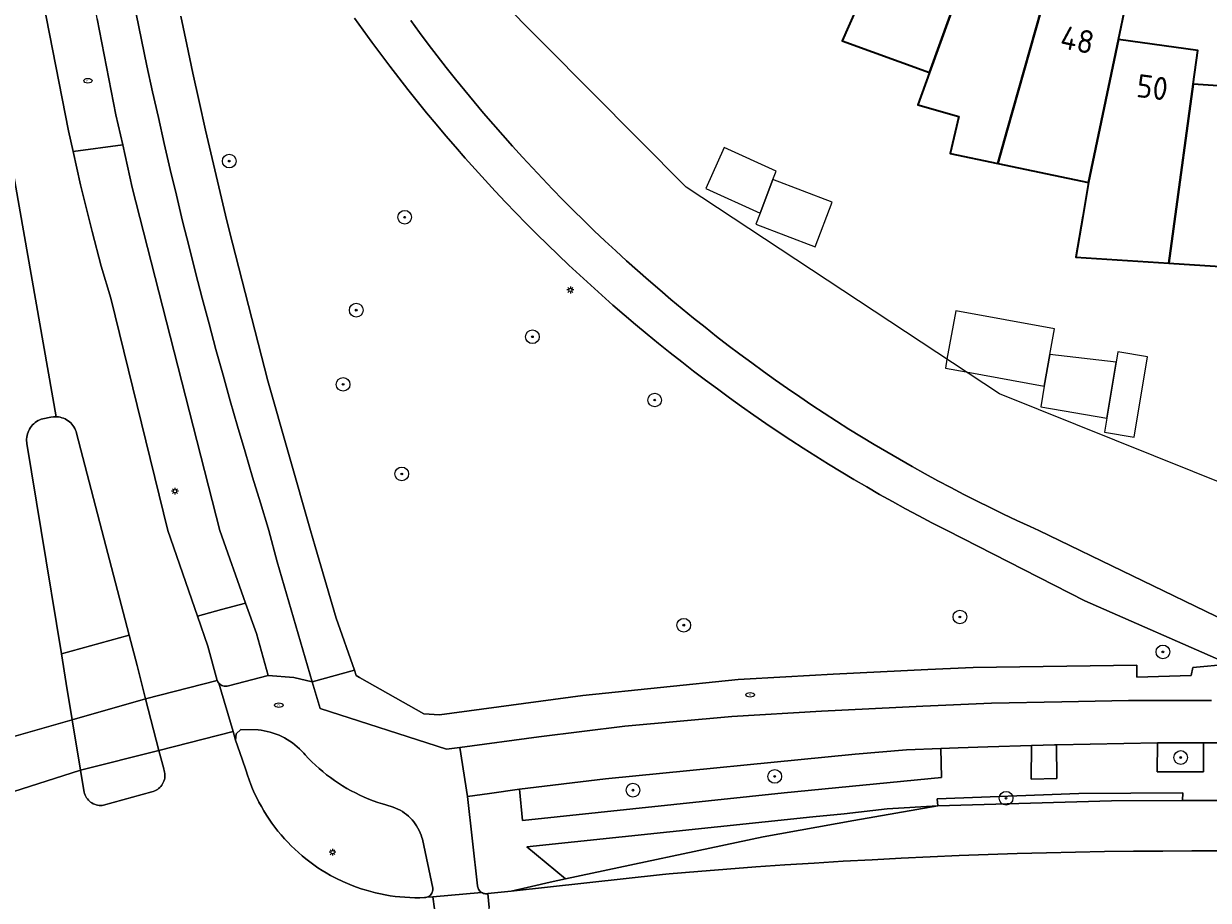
# Model space of a CAD drawing. Header units: metres. Extents: x 152610 to 160096, y 456114 to 462495.
# Tile 508 of 656: x 158073 to 158143, y 460478 to 460530. Entities that reach past the tile are written whole.
import ezdxf
from ezdxf.enums import TextEntityAlignment as Align

# ---------------------------------------------------------------- set-up
doc = ezdxf.new("R2010")
doc.units = ezdxf.units.M
doc.header["$LTSCALE"] = 0.5
doc.layers.get('0').update_dxf_attribs({"linetype": 'CONTINUOUS'})
for name, color, linetype, lineweight in [('B-PV-GR-BOOM-S', 251, 'CONTINUOUS', 25), ('B-PV-IE-MEUBILAIR-S', 251, 'CONTINUOUS', 25), ('B-PV-OG-BEBOUWING-GV', 6, 'CONTINUOUS', 35), ('B-PV-OG-BEBOUWING-T18', 1, 'CONTINUOUS', 18), ('B-PV-OG-BEBOUWING_OVERBOUWING-GV', 251, 'CONTINUOUS', 18), ('B-PV-OG-BEBOUWING_SCHUUR-GV', 251, 'CONTINUOUS', 18), ('B-PV-OG-TERREIN_BEGROEID-GV', 251, 'CONTINUOUS', 18), ('B-PV-VH-GESLOTENVERHARDING_ASFALT-GV', 251, 'CONTINUOUS', 18), ('B-PV-VH-OPENVERHARDING_BETONSTRAATSTEEN-GV', 251, 'CONTINUOUS', 18), ('B-PV-VH-OPENVERHARDING_TEGEL-GV', 251, 'CONTINUOUS', 18)]:
    doc.layers.add(name, color=color, linetype=linetype, lineweight=lineweight)
doc.styles.add('NLCS-ISO', font='NLCS-ISO.ttf')
doc.styles.add('NLCS-ISO-M750-T18', font='NLCS-ISO.ttf', dxfattribs={"height": 1.35})

# ---------------------------------------------------------------- blocks, each defined once
blk = doc.blocks.new('SIE-MEUBILAIR_PAAL_LICHTMAST-SO')
for points in [[(-0.62, 0), (-1, 0)], [(-0.71, 0.71), (-0.44, 0.44)], [(0, 1), (0, 0.62)], [(0.44, 0.44), (0.71, 0.71)], [(1, 0), (0.62, 0)], [(-0.71, -0.71), (-0.44, -0.44)], [(0, -0.62), (0, -1)], [(0.44, -0.44), (0.71, -0.71)]]:
    blk.add_lwpolyline(points)
blk.add_circle((0, 0), 0.5)
blk = doc.blocks.new('SIE-MEUBILAIR_PUT_RIOOLPUT-SO')
blk.add_ellipse((0, 0), major_axis=(1.25, 0), ratio=0.54)
at = {"style": 'NLCS-ISO'}
blk.add_text('ri', height=0.75, dxfattribs=at).set_placement((-0.04, 0.07), align=Align.MIDDLE_CENTER)
blk = doc.blocks.new('SGR-BOOM_GBKN-SO')
at = {"linetype": 'ByBlock', "lineweight": 18}
h = blk.add_hatch(color=0, dxfattribs=at)
h.dxf.hatch_style = 1
edge = h.paths.add_edge_path()
edge.add_arc((0, 0), 0.25, 0, 360)
at = {"color": 0, "linetype": 'ByBlock', "lineweight": 18}
for radius in [2, 0.25]:
    blk.add_circle((0, 0), radius, dxfattribs=at)
at = {"color": 0, "linetype": 'ByBlock', "lineweight": 18, "style": 'NLCS-ISO'}
blk.add_attdef('SOORT', (2.5, 0), '', height=1.5, dxfattribs=at)

msp = doc.modelspace()

# ---------------------------------------------------------------- linework, layer by layer
at = {"layer": 'B-PV-OG-BEBOUWING-GV', "flags": 128}
for points in [[(158130.025, 460536.704), (158125.615, 460538.293), (158122.17, 460530.487), (158121.352, 460528.635), (158126.457, 460526.796), (158129.348, 460534.823)], [(158128.169, 460524.214), (158127.656, 460522.052), (158130.443, 460521.466), (158130.994, 460523.415), (158133.315, 460531.624), (158133.859, 460533.547), (158129.348, 460534.823), (158126.457, 460526.796), (158125.771, 460524.892)], [(158137.904, 460530.667), (158133.315, 460531.624), (158130.994, 460523.415), (158130.443, 460521.466), (158135.756, 460520.359), (158137.496, 460528.711)], [(158140.449, 460515.637), (158140.722, 460517.645), (158141.871, 460526.097), (158142.141, 460528.078), (158137.496, 460528.711), (158135.756, 460520.359), (158135.411, 460518.367), (158134.999, 460515.991)], [(158146.549, 460525.792), (158141.871, 460526.097), (158140.722, 460517.645), (158140.449, 460515.637), (158145.864, 460515.285), (158146.419, 460523.798)]]:
    msp.add_lwpolyline(points, close=True, dxfattribs=at)
at = {"layer": 'B-PV-OG-BEBOUWING_OVERBOUWING-GV', "flags": 128}
for points in [[(158133.155, 460508.449), (158133.493, 460510.302), (158133.766, 460511.798), (158127.991, 460512.852), (158127.474, 460510.02), (158127.379, 460509.504), (158128.592, 460509.282)], [(158139.204, 460510.159), (158137.467, 460510.449), (158137.367, 460509.852), (158136.82, 460506.576), (158136.681, 460505.747), (158138.419, 460505.457)]]:
    msp.add_lwpolyline(points, close=True, dxfattribs=at)
at = {"layer": 'B-PV-OG-BEBOUWING_SCHUUR-GV', "flags": 128}
for points in [[(158116.553, 460518.567), (158117.291, 460520.521), (158117.49, 460521.018), (158114.449, 460522.395), (158113.369, 460520.01)], [(158120.758, 460519.213), (158117.291, 460520.521), (158116.553, 460518.567), (158116.305, 460517.908), (158119.772, 460516.599)], [(158136.82, 460506.576), (158137.367, 460509.852), (158133.493, 460510.302), (158133.155, 460508.449), (158132.954, 460507.233)]]:
    msp.add_lwpolyline(points, close=True, dxfattribs=at)
at = {"layer": 'B-PV-OG-TERREIN_BEGROEID-GV', "flags": 128}
for points in [[(158076.305, 460537.665), (158075.638, 460541.886), (158072.681, 460541.391), (158072.692, 460541.332), (158073.387, 460537.581), (158074.625, 460530.929), (158076.103, 460523.381), (158076.377, 460522.157), (158079.274, 460522.557), (158078.878, 460524.312), (158077.783, 460529.923), (158077.649, 460530.767), (158077.499, 460531.389)], [(158079.836, 460520.063), (158079.274, 460522.557), (158076.377, 460522.157), (158076.81, 460520.227), (158077.495, 460517.494), (158078.007, 460515.459), (158078.58, 460513.59), (158081.924, 460500), (158083.657, 460494.989), (158085.058, 460495.375), (158086.46, 460495.76), (158084.951, 460500)], [(158087.192, 460488.342), (158086.192, 460488.362), (158085.912, 460488.118), (158085.872, 460487.749), (158086.258, 460486.624), (158086.489, 460485.95), (158086.567, 460485.703), (158086.661, 460485.429), (158086.763, 460485.159), (158086.872, 460484.891), (158086.989, 460484.627), (158087.113, 460484.366), (158087.244, 460484.108), (158087.382, 460483.854), (158087.527, 460483.604), (158087.679, 460483.359), (158087.838, 460483.117), (158088.003, 460482.88), (158088.175, 460482.648), (158088.353, 460482.42), (158088.537, 460482.198), (158088.728, 460481.981), (158088.924, 460481.769), (158089.126, 460481.562), (158089.334, 460481.361), (158089.548, 460481.166), (158089.766, 460480.978), (158089.99, 460480.795), (158090.219, 460480.618), (158090.452, 460480.448), (158090.691, 460480.284), (158090.933, 460480.128), (158091.18, 460479.977), (158091.431, 460479.834), (158091.783, 460479.647), (158092.143, 460479.475), (158092.152, 460479.471), (158092.416, 460479.355), (158092.684, 460479.246), (158092.954, 460479.144), (158093.228, 460479.05), (158093.503, 460478.964), (158093.782, 460478.885), (158094.062, 460478.814), (158094.344, 460478.751), (158094.627, 460478.696), (158094.912, 460478.648), (158095.198, 460478.608), (158095.486, 460478.577), (158095.774, 460478.553), (158096.062, 460478.537), (158096.351, 460478.53), (158096.64, 460478.53), (158096.929, 460478.538), (158096.938, 460478.538), (158097.001, 460478.544), (158097.062, 460478.558), (158097.121, 460478.58), (158097.177, 460478.609), (158097.228, 460478.644), (158097.275, 460478.686), (158097.316, 460478.734), (158097.35, 460478.786), (158097.378, 460478.843), (158097.398, 460478.902), (158097.411, 460478.964), (158097.415, 460479.026), (158097.412, 460479.089), (158096.799, 460481.949), (158096.77, 460482.051), (158096.723, 460482.192), (158096.669, 460482.33), (158096.608, 460482.465), (158096.539, 460482.596), (158096.463, 460482.724), (158096.38, 460482.847), (158096.291, 460482.966), (158096.196, 460483.08), (158096.095, 460483.188), (158095.988, 460483.291), (158095.875, 460483.388), (158095.758, 460483.478), (158095.635, 460483.563), (158095.509, 460483.64), (158095.099, 460483.832), (158094.663, 460483.954), (158094.47, 460484.012), (158094.198, 460484.1), (158093.929, 460484.196), (158093.663, 460484.299), (158093.4, 460484.409), (158093.14, 460484.527), (158092.883, 460484.653), (158092.63, 460484.785), (158092.381, 460484.924), (158092.136, 460485.071), (158091.895, 460485.224), (158091.659, 460485.384), (158091.427, 460485.55), (158091.199, 460485.723), (158090.977, 460485.902), (158090.76, 460486.087), (158090.548, 460486.279), (158090.341, 460486.476), (158090.14, 460486.679), (158089.945, 460486.887), (158089.87, 460486.974), (158089.747, 460487.107), (158089.619, 460487.235), (158089.485, 460487.357), (158089.345, 460487.472), (158089.201, 460487.582), (158089.052, 460487.685), (158088.899, 460487.781), (158088.741, 460487.87), (158088.58, 460487.953), (158088.415, 460488.028), (158088.247, 460488.096), (158088.076, 460488.156), (158087.903, 460488.209), (158087.728, 460488.254), (158087.551, 460488.291), (158087.372, 460488.321)], [(158133.89, 460485.494), (158133.884, 460487.468), (158133.754, 460487.465), (158132.429, 460487.431), (158132.419, 460487.431), (158132.398, 460485.457)], [(158142.458, 460487.577), (158139.788, 460487.579), (158139.781, 460487.579), (158139.766, 460485.882), (158142.472, 460485.893), (158142.47, 460487.577)], [(158127.162, 460485.556), (158127.12, 460487.26), (158125.11, 460487.17), (158122.111, 460486.927), (158107.503, 460485.484), (158102.481, 460484.868), (158102.654, 460483.035), (158117.958, 460484.66)], [(158126.93, 460483.908), (158123.977, 460483.718), (158121.457, 460483.434), (158119.63, 460483.264), (158102.908, 460481.498), (158105.173, 460479.63), (158116.718, 460482.096), (158122.03, 460483.046)]]:
    msp.add_lwpolyline(points, close=True, dxfattribs=at)
for points in [[(158202.522, 460500.066), (158183.931, 460496.327), (158157.995, 460498.353), (158146.314, 460501.659), (158130.54, 460507.997), (158112.225, 460520.083), (158101.121, 460531.284)], [(158082.679, 460530.089), (158083.028, 460528.419), (158083.385, 460526.751), (158083.75, 460525.085), (158084.123, 460523.42), (158084.504, 460521.758), (158084.892, 460520.097), (158085.289, 460518.438), (158085.501, 460517.562), (158087.768, 460508.751), (158090.264, 460500), (158090.527, 460499.076), (158091.752, 460494.877), (158092.824, 460491.828), (158092.929, 460491.528), (158093.127, 460491.416), (158096.877, 460489.28), (158097.798, 460489.214), (158106.181, 460490.35), (158115.269, 460491.286), (158118.041, 460491.444), (158120.814, 460491.595), (158123.587, 460491.738), (158126.361, 460491.872), (158129.008, 460491.993), (158138.565, 460492.134), (158138.575, 460491.432), (158141.746, 460491.528), (158141.858, 460491.999), (158143.97, 460492.188), (158135.543, 460495.892), (158127.479, 460499.999), (158127.476, 460500), (158127.369, 460500.054), (158126.595, 460500.453), (158125.824, 460500.858), (158125.057, 460501.27), (158124.294, 460501.69), (158123.535, 460502.116), (158122.78, 460502.549), (158122.029, 460502.989), (158121.282, 460503.437), (158120.538, 460503.891), (158119.8, 460504.351), (158119.065, 460504.819), (158118.335, 460505.293), (158117.609, 460505.774), (158116.888, 460506.262), (158116.171, 460506.756), (158115.459, 460507.257), (158114.751, 460507.764), (158114.048, 460508.278), (158113.35, 460508.798), (158112.657, 460509.324), (158111.968, 460509.857), (158111.285, 460510.397), (158110.606, 460510.942), (158109.933, 460511.494), (158109.264, 460512.052), (158108.601, 460512.616), (158107.943, 460513.186), (158107.29, 460513.762), (158106.642, 460514.344), (158106, 460514.932), (158105.364, 460515.526), (158104.732, 460516.126), (158104.107, 460516.731), (158103.487, 460517.342), (158102.872, 460517.959), (158102.264, 460518.582), (158101.66, 460519.21), (158101.063, 460519.843), (158100.472, 460520.482), (158099.886, 460521.127), (158099.307, 460521.777), (158098.733, 460522.432), (158098.166, 460523.092), (158097.604, 460523.758), (158097.049, 460524.428), (158096.5, 460525.104), (158095.957, 460525.785), (158095.421, 460526.47), (158094.891, 460527.161), (158094.367, 460527.856), (158093.849, 460528.557), (158093.338, 460529.262), (158092.834, 460529.971)], [(158096.12, 460529.818), (158096.63, 460529.125), (158097.146, 460528.438), (158097.668, 460527.755), (158098.196, 460527.078), (158098.731, 460526.405), (158099.272, 460525.737), (158099.82, 460525.074), (158100.373, 460524.417), (158100.933, 460523.764), (158101.498, 460523.117), (158102.07, 460522.475), (158102.647, 460521.839), (158103.231, 460521.207), (158103.82, 460520.582), (158104.415, 460519.962), (158105.016, 460519.347), (158105.623, 460518.738), (158106.235, 460518.135), (158106.853, 460517.537), (158107.476, 460516.945), (158108.105, 460516.359), (158108.739, 460515.779), (158109.378, 460515.205), (158110.023, 460514.637), (158110.674, 460514.074), (158111.329, 460513.518), (158111.99, 460512.968), (158112.655, 460512.425), (158113.326, 460511.887), (158114.001, 460511.356), (158114.682, 460510.831), (158115.367, 460510.312), (158116.057, 460509.8), (158116.752, 460509.294), (158117.452, 460508.795), (158118.156, 460508.302), (158118.865, 460507.816), (158119.578, 460507.336), (158120.296, 460506.863), (158121.018, 460506.397), (158121.744, 460505.937), (158122.475, 460505.485), (158123.21, 460505.039), (158123.949, 460504.6), (158124.692, 460504.168), (158125.439, 460503.742), (158126.19, 460503.324), (158126.944, 460502.913), (158127.703, 460502.509), (158128.465, 460502.112), (158129.231, 460501.722), (158130.001, 460501.339), (158130.774, 460500.963), (158131.55, 460500.595), (158132.33, 460500.234), (158132.845, 460500), (158132.848, 460499.999), (158149.279, 460492.055)]]:
    msp.add_lwpolyline(points, dxfattribs=at)
at = {"layer": 'B-PV-VH-GESLOTENVERHARDING_ASFALT-GV', "flags": 128}
for points in [[(158066.835, 460555.277), (158075.383, 460506.653), (158075.427, 460506.651), (158075.527, 460506.641), (158075.626, 460506.624), (158075.723, 460506.598), (158075.818, 460506.565), (158075.91, 460506.524), (158075.998, 460506.476), (158076.082, 460506.421), (158076.162, 460506.36), (158076.236, 460506.293), (158076.305, 460506.22), (158076.368, 460506.141), (158076.425, 460506.058), (158076.475, 460505.971), (158076.517, 460505.88), (158076.552, 460505.786), (158076.58, 460505.689), (158078.059, 460500), (158079.649, 460493.887), (158080.113, 460492.103), (158080.617, 460490.155), (158084.807, 460491.239), (158084.26, 460493.246), (158083.657, 460494.989), (158081.924, 460500), (158078.58, 460513.59), (158078.007, 460515.459), (158077.495, 460517.494), (158076.81, 460520.227), (158076.377, 460522.157), (158076.103, 460523.381), (158074.625, 460530.929)], [(158072.064, 460487.721), (158076.322, 460488.933), (158075.972, 460491.064), (158075.688, 460492.797), (158074.505, 460500), (158073.67, 460505.087), (158073.662, 460505.147), (158073.655, 460505.249), (158073.656, 460505.351), (158073.665, 460505.453), (158073.682, 460505.553), (158073.707, 460505.652), (158073.74, 460505.749), (158073.78, 460505.842), (158073.827, 460505.933), (158073.881, 460506.019), (158073.942, 460506.101), (158074.008, 460506.178), (158074.081, 460506.249), (158074.159, 460506.315), (158074.242, 460506.374), (158074.33, 460506.427), (158074.421, 460506.472), (158074.516, 460506.51), (158074.613, 460506.541), (158075.08, 460506.624), (158075.231, 460506.648), (158075.383, 460506.653), (158066.835, 460555.277)], [(158077.783, 460529.923), (158078.878, 460524.312), (158079.274, 460522.557), (158079.836, 460520.063), (158084.951, 460500), (158086.46, 460495.76), (158087.095, 460493.977), (158087.788, 460491.533), (158089.278, 460491.4), (158090.363, 460491.162), (158088.308, 460498.174), (158087.829, 460499.997), (158087.828, 460500), (158087.783, 460500.146), (158087.324, 460501.63), (158086.872, 460503.116), (158086.428, 460504.605), (158085.992, 460506.095), (158085.563, 460507.589), (158085.142, 460509.084), (158084.729, 460510.581), (158084.324, 460512.081), (158083.926, 460513.583), (158083.536, 460515.086), (158083.154, 460516.592), (158082.78, 460518.099), (158082.413, 460519.609), (158082.054, 460521.12), (158081.703, 460522.633), (158081.36, 460524.148), (158081.024, 460525.665), (158080.696, 460527.184), (158080.377, 460528.704), (158080.065, 460530.225)], [(158080.065, 460530.225), (158080.377, 460528.704), (158080.696, 460527.184), (158081.024, 460525.665), (158081.36, 460524.148), (158081.703, 460522.633), (158082.054, 460521.12), (158082.413, 460519.609), (158082.78, 460518.099), (158083.154, 460516.592), (158083.536, 460515.086), (158083.926, 460513.583), (158084.324, 460512.081), (158084.729, 460510.581), (158085.142, 460509.084), (158085.563, 460507.589), (158085.992, 460506.095), (158086.428, 460504.605), (158086.872, 460503.116), (158087.324, 460501.63), (158087.783, 460500.146), (158087.828, 460500), (158087.829, 460499.997), (158088.308, 460498.174), (158090.363, 460491.162), (158092.824, 460491.828), (158091.752, 460494.877), (158090.527, 460499.076), (158090.264, 460500), (158087.768, 460508.751), (158085.501, 460517.562), (158085.289, 460518.438), (158084.892, 460520.097), (158084.504, 460521.758), (158084.123, 460523.42), (158083.75, 460525.085), (158083.385, 460526.751), (158083.028, 460528.419), (158082.679, 460530.089)], [(158092.834, 460529.971), (158093.338, 460529.262), (158093.849, 460528.557), (158094.367, 460527.856), (158094.891, 460527.161), (158095.421, 460526.47), (158095.957, 460525.785), (158096.5, 460525.104), (158097.049, 460524.428), (158097.604, 460523.758), (158098.166, 460523.092), (158098.733, 460522.432), (158099.307, 460521.777), (158099.886, 460521.127), (158100.472, 460520.482), (158101.063, 460519.843), (158101.66, 460519.21), (158102.264, 460518.582), (158102.872, 460517.959), (158103.487, 460517.342), (158104.107, 460516.731), (158104.732, 460516.126), (158105.364, 460515.526), (158106, 460514.932), (158106.642, 460514.344), (158107.29, 460513.762), (158107.943, 460513.186), (158108.601, 460512.616), (158109.264, 460512.052), (158109.933, 460511.494), (158110.606, 460510.942), (158111.285, 460510.397), (158111.968, 460509.857), (158112.657, 460509.324), (158113.35, 460508.798), (158114.048, 460508.278), (158114.751, 460507.764), (158115.459, 460507.257), (158116.171, 460506.756), (158116.888, 460506.262), (158117.609, 460505.774), (158118.335, 460505.293), (158119.065, 460504.819), (158119.8, 460504.351), (158120.538, 460503.891), (158121.282, 460503.437), (158122.029, 460502.989), (158122.78, 460502.549), (158123.535, 460502.116), (158124.294, 460501.69), (158125.057, 460501.27), (158125.824, 460500.858), (158126.595, 460500.453), (158127.369, 460500.054), (158127.476, 460500), (158127.479, 460499.999), (158135.543, 460495.892), (158143.97, 460492.188)], [(158149.279, 460492.055), (158132.848, 460499.999), (158132.845, 460500), (158132.33, 460500.234), (158131.55, 460500.595), (158130.774, 460500.963), (158130.001, 460501.339), (158129.231, 460501.722), (158128.465, 460502.112), (158127.703, 460502.509), (158126.944, 460502.913), (158126.19, 460503.324), (158125.439, 460503.742), (158124.692, 460504.168), (158123.949, 460504.6), (158123.21, 460505.039), (158122.475, 460505.485), (158121.744, 460505.937), (158121.018, 460506.397), (158120.296, 460506.863), (158119.578, 460507.336), (158118.865, 460507.816), (158118.156, 460508.302), (158117.452, 460508.795), (158116.752, 460509.294), (158116.057, 460509.8), (158115.367, 460510.312), (158114.682, 460510.831), (158114.001, 460511.356), (158113.326, 460511.887), (158112.655, 460512.425), (158111.99, 460512.968), (158111.329, 460513.518), (158110.674, 460514.074), (158110.023, 460514.637), (158109.378, 460515.205), (158108.739, 460515.779), (158108.105, 460516.359), (158107.476, 460516.945), (158106.853, 460517.537), (158106.235, 460518.135), (158105.623, 460518.738), (158105.016, 460519.347), (158104.415, 460519.962), (158103.82, 460520.582), (158103.231, 460521.207), (158102.647, 460521.839), (158102.07, 460522.475), (158101.498, 460523.117), (158100.933, 460523.764), (158100.373, 460524.417), (158099.82, 460525.074), (158099.272, 460525.737), (158098.731, 460526.405), (158098.196, 460527.078), (158097.668, 460527.755), (158097.146, 460528.438), (158096.63, 460529.125), (158096.12, 460529.818)], [(158143.97, 460492.188), (158141.858, 460491.999), (158141.746, 460491.528), (158138.575, 460491.432), (158138.565, 460492.134), (158129.008, 460491.993), (158126.361, 460491.872), (158123.587, 460491.738), (158120.814, 460491.595), (158118.041, 460491.444), (158115.269, 460491.286), (158106.181, 460490.35), (158097.798, 460489.214), (158096.877, 460489.28), (158093.127, 460491.416), (158092.929, 460491.528), (158092.824, 460491.828), (158090.363, 460491.162), (158090.823, 460489.593), (158098.204, 460487.209), (158098.995, 460487.317), (158103.603, 460487.941), (158108.636, 460488.563), (158114.885, 460489.128), (158120.136, 460489.43), (158126.071, 460489.74), (158130.078, 460489.897), (158134.182, 460489.992), (158138.083, 460490.058), (158142.948, 460490.068)], [(158142.948, 460490.068), (158138.083, 460490.058), (158134.182, 460489.992), (158130.078, 460489.897), (158126.071, 460489.74), (158120.136, 460489.43), (158114.885, 460489.128), (158108.636, 460488.563), (158103.603, 460487.941), (158098.995, 460487.317), (158099.43, 460484.455), (158100.725, 460484.629), (158102.481, 460484.868), (158107.503, 460485.484), (158122.111, 460486.927), (158125.11, 460487.17), (158127.12, 460487.26), (158128.121, 460487.298), (158129.865, 460487.349), (158132.419, 460487.431), (158132.429, 460487.431), (158133.754, 460487.465), (158133.884, 460487.468), (158139.781, 460487.579), (158139.788, 460487.579), (158142.458, 460487.577), (158142.47, 460487.577), (158143.588, 460487.587)], [(158097.503, 460477.88), (158097.411, 460478.589), (158097.062, 460478.558), (158097.001, 460478.544), (158096.938, 460478.538), (158096.929, 460478.538), (158096.64, 460478.53), (158096.351, 460478.53), (158096.062, 460478.537), (158095.774, 460478.553), (158095.486, 460478.577), (158095.198, 460478.608), (158094.912, 460478.648), (158094.627, 460478.696), (158094.344, 460478.751), (158094.062, 460478.814), (158093.782, 460478.885), (158093.503, 460478.964), (158093.228, 460479.05), (158092.954, 460479.144), (158092.684, 460479.246), (158092.416, 460479.355), (158092.152, 460479.471), (158092.143, 460479.475), (158091.783, 460479.647), (158091.431, 460479.834), (158091.18, 460479.977), (158090.933, 460480.128), (158090.691, 460480.284), (158090.452, 460480.448), (158090.219, 460480.618), (158089.99, 460480.795), (158089.766, 460480.978), (158089.548, 460481.166), (158089.334, 460481.361), (158089.126, 460481.562), (158088.924, 460481.769), (158088.728, 460481.981), (158088.537, 460482.198), (158088.353, 460482.42), (158088.175, 460482.648), (158088.003, 460482.88), (158087.838, 460483.117), (158087.679, 460483.359), (158087.527, 460483.604), (158087.382, 460483.854), (158087.244, 460484.108), (158087.113, 460484.366), (158086.989, 460484.627), (158086.872, 460484.891), (158086.763, 460485.159), (158086.661, 460485.429), (158086.567, 460485.703), (158086.489, 460485.95), (158086.258, 460486.624), (158085.872, 460487.749), (158085.727, 460488.244), (158081.395, 460487.146), (158081.676, 460486.062), (158081.68, 460486.053), (158081.708, 460485.968), (158081.728, 460485.88), (158081.74, 460485.791), (158081.745, 460485.702), (158081.741, 460485.612), (158081.73, 460485.523), (158081.71, 460485.436), (158081.683, 460485.35), (158081.648, 460485.267), (158081.607, 460485.188), (158081.558, 460485.113), (158081.503, 460485.042), (158081.441, 460484.977), (158081.374, 460484.917), (158081.302, 460484.863), (158081.226, 460484.817), (158081.146, 460484.777), (158081.062, 460484.744), (158080.976, 460484.719), (158078.143, 460483.935), (158078.074, 460483.927), (158077.985, 460483.924), (158077.896, 460483.928), (158077.807, 460483.941), (158077.72, 460483.961), (158077.635, 460483.99), (158077.553, 460484.025), (158077.475, 460484.068), (158077.4, 460484.118), (158077.331, 460484.174), (158077.266, 460484.236), (158077.208, 460484.304), (158077.156, 460484.376), (158077.11, 460484.453), (158077.071, 460484.534), (158077.04, 460484.618), (158077.017, 460484.704), (158077.001, 460484.792), (158076.806, 460485.979), (158072.356, 460484.562)], [(158143.488, 460481.266), (158141.787, 460481.267), (158140.087, 460481.26), (158138.387, 460481.245), (158136.687, 460481.223), (158134.986, 460481.192), (158133.287, 460481.153), (158131.587, 460481.107), (158129.887, 460481.052), (158128.188, 460480.99), (158126.489, 460480.919), (158124.791, 460480.84), (158123.093, 460480.753), (158121.395, 460480.659), (158119.698, 460480.556), (158118.001, 460480.446), (158116.305, 460480.327), (158114.609, 460480.201), (158112.914, 460480.066), (158111.22, 460479.923), (158110.836, 460479.89), (158101.993, 460478.917), (158100.621, 460478.766), (158100.709, 460477.958)]]:
    msp.add_lwpolyline(points, dxfattribs=at)
for points in [[(158084.817, 460491.213), (158084.807, 460491.239), (158080.617, 460490.155), (158081.395, 460487.146), (158085.727, 460488.244), (158084.9, 460491.076), (158084.88, 460491.101), (158084.845, 460491.155)], [(158100.256, 460478.839), (158100.205, 460478.877), (158100.16, 460478.92), (158100.12, 460478.97), (158100.086, 460479.024), (158100.06, 460479.082), (158100.041, 460479.142), (158100.03, 460479.205), (158100.028, 460479.228), (158099.43, 460484.455), (158098.995, 460487.317), (158098.204, 460487.209), (158090.823, 460489.593), (158090.363, 460491.162), (158089.278, 460491.4), (158087.788, 460491.533), (158085.453, 460490.914), (158085.391, 460490.898), (158085.327, 460490.891), (158085.262, 460490.891), (158085.199, 460490.899), (158085.136, 460490.915), (158085.076, 460490.939), (158085.02, 460490.97), (158084.968, 460491.008), (158084.921, 460491.051), (158084.9, 460491.076), (158085.727, 460488.244), (158085.872, 460487.749), (158085.912, 460488.118), (158086.192, 460488.362), (158087.192, 460488.342), (158087.372, 460488.321), (158087.551, 460488.291), (158087.728, 460488.254), (158087.903, 460488.209), (158088.076, 460488.156), (158088.247, 460488.096), (158088.415, 460488.028), (158088.58, 460487.953), (158088.741, 460487.87), (158088.899, 460487.781), (158089.052, 460487.685), (158089.201, 460487.582), (158089.345, 460487.472), (158089.485, 460487.357), (158089.619, 460487.235), (158089.747, 460487.107), (158089.87, 460486.974), (158089.945, 460486.887), (158090.14, 460486.679), (158090.341, 460486.476), (158090.548, 460486.279), (158090.76, 460486.087), (158090.977, 460485.902), (158091.199, 460485.723), (158091.427, 460485.55), (158091.659, 460485.384), (158091.895, 460485.224), (158092.136, 460485.071), (158092.381, 460484.924), (158092.63, 460484.785), (158092.883, 460484.653), (158093.14, 460484.527), (158093.4, 460484.409), (158093.663, 460484.299), (158093.929, 460484.196), (158094.198, 460484.1), (158094.47, 460484.012), (158094.663, 460483.954), (158095.099, 460483.832), (158095.509, 460483.64), (158095.635, 460483.563), (158095.758, 460483.478), (158095.875, 460483.388), (158095.988, 460483.291), (158096.095, 460483.188), (158096.196, 460483.08), (158096.291, 460482.966), (158096.38, 460482.847), (158096.463, 460482.724), (158096.539, 460482.596), (158096.608, 460482.465), (158096.669, 460482.33), (158096.723, 460482.192), (158096.77, 460482.051), (158096.799, 460481.949), (158097.412, 460479.089), (158097.415, 460479.026), (158097.411, 460478.964), (158097.398, 460478.902), (158097.378, 460478.843), (158097.35, 460478.786), (158097.316, 460478.734), (158097.275, 460478.686), (158097.228, 460478.644), (158097.177, 460478.609), (158097.121, 460478.58), (158097.062, 460478.558), (158097.411, 460478.589)], [(158081.395, 460487.146), (158080.617, 460490.155), (158076.322, 460488.933), (158076.806, 460485.979)], [(158076.322, 460488.933), (158072.064, 460487.721), (158072.356, 460484.562), (158076.806, 460485.979)], [(158100.312, 460478.808), (158100.256, 460478.839), (158097.411, 460478.589), (158097.503, 460477.88), (158097.861, 460475.13), (158100.983, 460475.429), (158100.709, 460477.958), (158100.621, 460478.766), (158100.558, 460478.758), (158100.495, 460478.759), (158100.432, 460478.767), (158100.37, 460478.784)]]:
    msp.add_lwpolyline(points, close=True, dxfattribs=at)
at = {"layer": 'B-PV-VH-OPENVERHARDING_BETONSTRAATSTEEN-GV', "flags": 128}
for points in [[(158075.427, 460506.651), (158075.383, 460506.653), (158075.231, 460506.648), (158075.08, 460506.624), (158074.613, 460506.541), (158074.516, 460506.51), (158074.421, 460506.472), (158074.33, 460506.427), (158074.242, 460506.374), (158074.159, 460506.315), (158074.081, 460506.249), (158074.008, 460506.178), (158073.942, 460506.101), (158073.881, 460506.019), (158073.827, 460505.933), (158073.78, 460505.842), (158073.74, 460505.749), (158073.707, 460505.652), (158073.682, 460505.553), (158073.665, 460505.453), (158073.656, 460505.351), (158073.655, 460505.249), (158073.662, 460505.147), (158073.67, 460505.087), (158074.505, 460500), (158075.688, 460492.797), (158079.649, 460493.887), (158078.059, 460500), (158076.58, 460505.689), (158076.552, 460505.786), (158076.517, 460505.88), (158076.475, 460505.971), (158076.425, 460506.058), (158076.368, 460506.141), (158076.305, 460506.22), (158076.236, 460506.293), (158076.162, 460506.36), (158076.082, 460506.421), (158075.998, 460506.476), (158075.91, 460506.524), (158075.818, 460506.565), (158075.723, 460506.598), (158075.626, 460506.624), (158075.527, 460506.641)], [(158081.676, 460486.062), (158081.395, 460487.146), (158076.806, 460485.979), (158077.001, 460484.792), (158077.017, 460484.704), (158077.04, 460484.618), (158077.071, 460484.534), (158077.11, 460484.453), (158077.156, 460484.376), (158077.208, 460484.304), (158077.266, 460484.236), (158077.331, 460484.174), (158077.4, 460484.118), (158077.475, 460484.068), (158077.553, 460484.025), (158077.635, 460483.99), (158077.72, 460483.961), (158077.807, 460483.941), (158077.896, 460483.928), (158077.985, 460483.924), (158078.074, 460483.927), (158078.143, 460483.935), (158080.976, 460484.719), (158081.062, 460484.744), (158081.146, 460484.777), (158081.226, 460484.817), (158081.302, 460484.863), (158081.374, 460484.917), (158081.441, 460484.977), (158081.503, 460485.042), (158081.558, 460485.113), (158081.607, 460485.188), (158081.648, 460485.267), (158081.683, 460485.35), (158081.71, 460485.436), (158081.73, 460485.523), (158081.741, 460485.612), (158081.745, 460485.702), (158081.74, 460485.791), (158081.728, 460485.88), (158081.708, 460485.968), (158081.68, 460486.053)], [(158141.247, 460484.215), (158141.256, 460484.663), (158135.185, 460484.614), (158126.905, 460484.309), (158126.93, 460483.908), (158137.09, 460484.194)]]:
    msp.add_lwpolyline(points, close=True, dxfattribs=at)
msp.add_lwpolyline([(158144.935, 460484.219), (158141.247, 460484.215), (158137.09, 460484.194), (158126.93, 460483.908), (158122.03, 460483.046), (158116.718, 460482.096), (158105.173, 460479.63), (158104.273, 460479.438), (158103.177, 460479.188), (158101.993, 460478.917), (158110.836, 460479.89), (158111.22, 460479.923), (158112.914, 460480.066), (158114.609, 460480.201), (158116.305, 460480.327), (158118.001, 460480.446), (158119.698, 460480.556), (158121.395, 460480.659), (158123.093, 460480.753), (158124.791, 460480.84), (158126.489, 460480.919), (158128.188, 460480.99), (158129.887, 460481.052), (158131.587, 460481.107), (158133.287, 460481.153), (158134.986, 460481.192), (158136.687, 460481.223), (158138.387, 460481.245), (158140.087, 460481.26), (158141.787, 460481.267), (158143.488, 460481.266)], dxfattribs=at)
at = {"layer": 'B-PV-VH-OPENVERHARDING_TEGEL-GV', "flags": 128}
for points in [[(158087.095, 460493.977), (158086.46, 460495.76), (158085.058, 460495.375), (158083.657, 460494.989), (158084.26, 460493.246), (158084.807, 460491.239), (158084.817, 460491.213), (158084.845, 460491.155), (158084.88, 460491.101), (158084.9, 460491.076), (158084.921, 460491.051), (158084.968, 460491.008), (158085.02, 460490.97), (158085.076, 460490.939), (158085.136, 460490.915), (158085.199, 460490.899), (158085.262, 460490.891), (158085.327, 460490.891), (158085.391, 460490.898), (158085.453, 460490.914), (158087.788, 460491.533)], [(158080.113, 460492.103), (158079.649, 460493.887), (158075.688, 460492.797), (158075.972, 460491.064), (158076.322, 460488.933), (158080.617, 460490.155)]]:
    msp.add_lwpolyline(points, close=True, dxfattribs=at)
msp.add_lwpolyline([(158143.588, 460487.587), (158142.47, 460487.577), (158142.472, 460485.893), (158139.766, 460485.882), (158139.781, 460487.579), (158133.884, 460487.468), (158133.89, 460485.494), (158132.398, 460485.457), (158132.419, 460487.431), (158129.865, 460487.349), (158128.121, 460487.298), (158127.12, 460487.26), (158127.162, 460485.556), (158117.958, 460484.66), (158102.654, 460483.035), (158102.481, 460484.868), (158100.725, 460484.629), (158099.43, 460484.455), (158100.028, 460479.228), (158100.03, 460479.205), (158100.041, 460479.142), (158100.06, 460479.082), (158100.086, 460479.024), (158100.12, 460478.97), (158100.16, 460478.92), (158100.205, 460478.877), (158100.256, 460478.839), (158100.312, 460478.808), (158100.37, 460478.784), (158100.432, 460478.767), (158100.495, 460478.759), (158100.558, 460478.758), (158100.621, 460478.766), (158101.993, 460478.917), (158103.177, 460479.188), (158104.273, 460479.438), (158105.173, 460479.63), (158102.908, 460481.498), (158119.63, 460483.264), (158121.457, 460483.434), (158123.977, 460483.718), (158126.93, 460483.908), (158126.905, 460484.309), (158135.185, 460484.614), (158141.256, 460484.663), (158141.247, 460484.215), (158144.935, 460484.219)], dxfattribs=at)

# ---------------------------------------------------------------- block references
at = {"layer": 'B-PV-GR-BOOM-S', "xscale": 0.2, "yscale": 0.2, "zscale": 0.2}
for p in [(158085.502, 460521.607), (158095.764, 460518.322), (158092.931, 460512.888), (158103.236, 460511.334), (158092.165, 460508.55), (158110.381, 460507.634), (158095.591, 460503.31), (158128.23, 460494.946), (158112.084, 460494.466), (158140.097, 460492.905), (158141.138, 460486.728), (158117.4, 460485.62), (158109.113, 460484.818), (158130.928, 460484.347)]:
    msp.add_blockref('SGR-BOOM_GBKN-SO', p, dxfattribs=at)
at = {"layer": 'B-PV-IE-MEUBILAIR-S', "xscale": 0.2, "yscale": 0.2, "zscale": 0.2}
for name, p in [('SIE-MEUBILAIR_PUT_RIOOLPUT-SO', (158077.243, 460526.305)), ('SIE-MEUBILAIR_PAAL_LICHTMAST-SO', (158105.453, 460514.071)), ('SIE-MEUBILAIR_PAAL_LICHTMAST-SO', (158082.329, 460502.305)), ('SIE-MEUBILAIR_PUT_RIOOLPUT-SO', (158115.959, 460490.393)), ('SIE-MEUBILAIR_PUT_RIOOLPUT-SO', (158088.406, 460489.788)), ('SIE-MEUBILAIR_PAAL_LICHTMAST-SO', (158091.547, 460481.191))]:
    msp.add_blockref(name, p, dxfattribs=at)

# ---------------------------------------------------------------- texts
at = {"layer": 'B-PV-OG-BEBOUWING-T18', "style": 'NLCS-ISO-M750-T18'}
for s, rotation, p in [('48', 348.2, (158135.099, 460528.698)), ('50', 352.3, (158139.481, 460525.917))]:
    msp.add_text(s, height=1.35, rotation=rotation, dxfattribs=at).set_placement(p, align=Align.MIDDLE)

doc.saveas('drawing.dxf')
